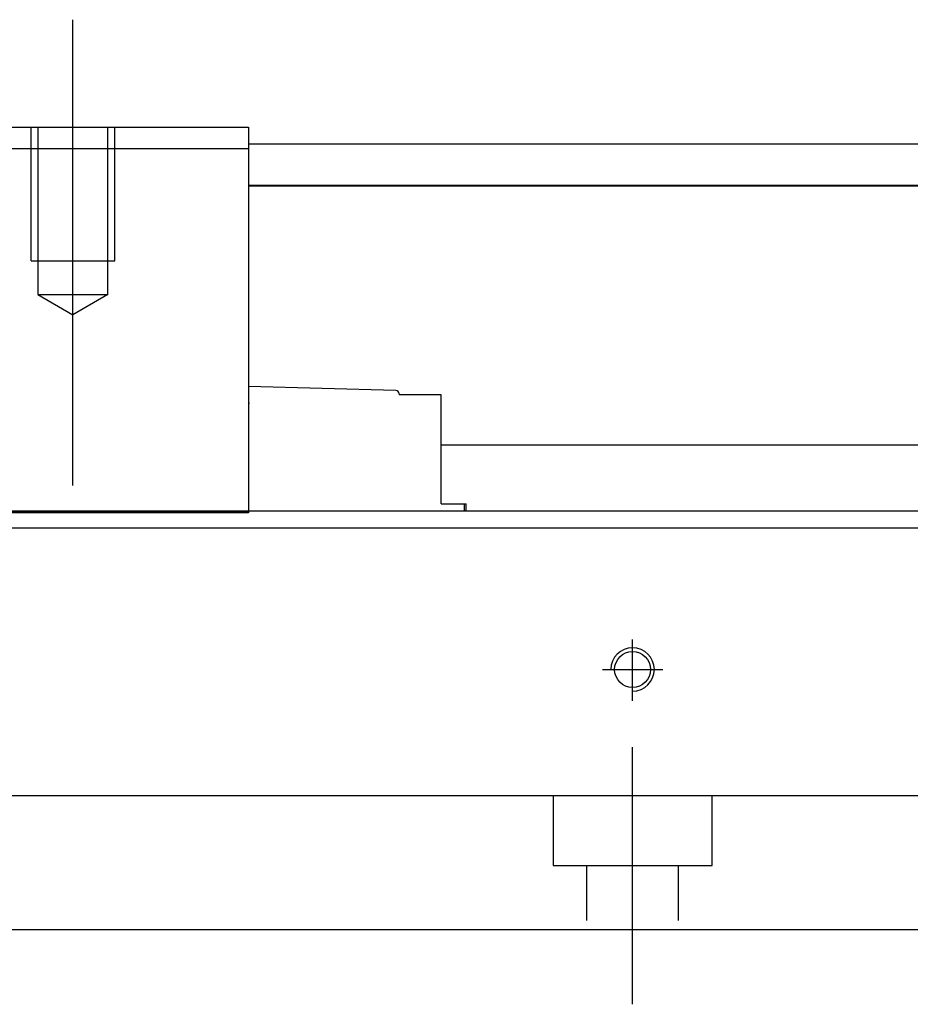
# Model space of a CAD drawing. Header units: millimetres. Extents: x -257 to 3135, y -1556 to 860.
# Tile 473 of 633: x 1349 to 1403, y -1008 to -949. Entities that reach past the tile are written whole.
import ezdxf
from ezdxf.lldxf.tags import DXFTag

# ---------------------------------------------------------------- set-up
doc = ezdxf.new("R2010")
doc.units = ezdxf.units.MM
doc.layers.get('0').update_dxf_attribs({"linetype": 'CONTINUOUS'})
tags = doc.linetypes.add('DASHED', pattern=[25.72, 12.86, -12.86]).pattern_tags.tags
tags[6:7] = [DXFTag(74, 4), DXFTag(75, 0), DXFTag(340, '0'), DXFTag(46, 0.0), DXFTag(50, 0.0), DXFTag(44, 0.0), DXFTag(45, 0.0)]
tags[4:5] = [DXFTag(74, 4), DXFTag(75, 0), DXFTag(340, '0'), DXFTag(46, 0.0), DXFTag(50, 0.0), DXFTag(44, 0.0), DXFTag(45, 0.0)]

msp = doc.modelspace()

# ---------------------------------------------------------------- linework, layer by layer
at = {"ltscale": 0.2}
msp.add_line((1352.553, -977.267), (1352.553, -949.442), dxfattribs=at)
at = {"linetype": 'Continuous'}
for p, q in [((1312.053, -955.855), (1363.053, -955.855)), ((1363.053, -955.855), (1363.053, -957.148)), ((1363.053, -956.854), (1647.001, -956.854)), ((1363.053, -957.148), (1312.053, -957.148)), ((1363.053, -957.148), (1363.053, -978.855)), ((1647.001, -959.354), (1363.053, -959.354)), ((1363.053, -959.357), (1647.001, -959.356)), ((1363.053, -970.855), (1363.053, -971.855)), ((1371.858, -971.585), (1363.053, -971.354)), ((1363.053, -971.855), (1363.053, -972.355)), ((1372.053, -971.785), (1372.053, -971.855)), ((1374.553, -971.855), (1372.053, -971.855)), ((1374.553, -974.055), (1374.553, -971.855)), ((1363.053, -972.354), (1363.115, -972.355)), ((1374.553, -977.355), (1374.553, -974.055)), ((1636.001, -974.855), (1374.553, -974.855)), ((1374.553, -978.355), (1374.553, -977.355)), ((1374.553, -978.355), (1375.938, -978.355)), ((1375.938, -978.355), (1376.053, -978.355)), ((1375.938, -978.355), (1375.938, -978.807)), ((1376.053, -978.807), (1376.053, -978.355)), ((1312.053, -978.855), (1363.053, -978.855)), ((1363.053, -978.902), (1312.053, -978.902)), ((1636.001, -978.807), (1340.114, -978.807)), ((1363.053, -978.855), (1363.053, -978.902)), ((1636.001, -979.807), (1339.857, -979.807)), ((1636.001, -1003.808), (1333.704, -1003.808))]:
    msp.add_line(p, q, dxfattribs=at)
at = {"linetype": 'DASHED', "ltscale": 0.3}
for p, q in [((1350.053, -963.855), (1350.053, -955.855)), ((1350.453, -955.855), (1350.453, -965.855)), ((1354.653, -965.855), (1354.653, -955.855)), ((1355.053, -963.855), (1355.053, -955.855)), ((1350.053, -963.855), (1355.053, -963.855)), ((1350.453, -965.855), (1354.653, -965.855)), ((1350.453, -965.855), (1352.553, -967.067)), ((1354.653, -965.855), (1352.553, -967.067)), ((1636.001, -995.807), (1236.001, -995.807)), ((1381.251, -995.807), (1381.251, -999.957)), ((1390.751, -999.957), (1390.751, -995.807)), ((1381.251, -999.957), (1390.751, -999.957)), ((1383.251, -999.957), (1383.251, -1003.257)), ((1388.751, -1003.257), (1388.751, -999.957))]:
    msp.add_line(p, q, dxfattribs=at)
at = {"linetype": 'DASHED'}
for p, q in [((1372.053, -971.855), (1372.053, -971.855)), ((1374.553, -971.855), (1374.553, -971.855))]:
    msp.add_line(p, q, dxfattribs=at)
at = {"ltscale": 0.5}
for p, q in [((1386.001, -990.122), (1386.001, -986.457)), ((1384.201, -988.257), (1387.801, -988.257)), ((1386.001, -1008.257), (1386.001, -992.897))]:
    msp.add_line(p, q, dxfattribs=at)
at = {"linetype": 'Continuous'}
msp.add_circle((1386.001, -988.257), 1.075, dxfattribs=at)
msp.add_arc((1371.853, -971.785), 0.2, 0, 88.5, dxfattribs=at)
msp.add_arc((1386.001, -988.257), 1.3, 270, 180)

doc.saveas('drawing.dxf')
